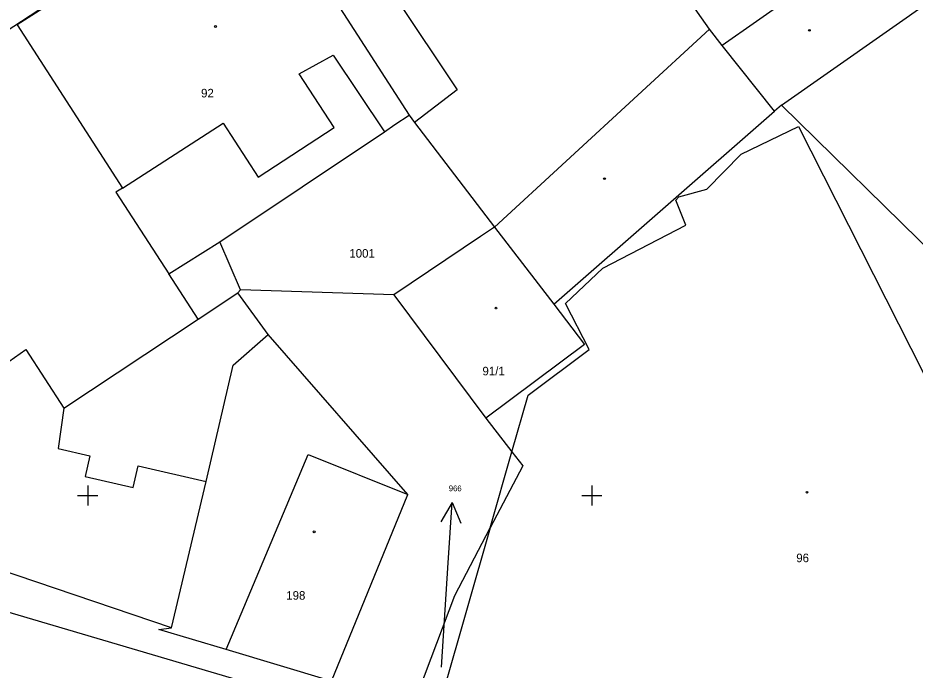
# Model space of a CAD drawing. Extents: x -711081 to -709338, y -1025122 to -1024092.
# Drawn here: x -710928.46 to -710883.97, y -1025058.66 to -1025026.31 of the extents above; entities that cross this region are included whole.
import ezdxf

# ---------------------------------------------------------------- set-up
doc = ezdxf.new("R2010")
doc.units = 0
for name, color, linetype in [('Z_budova', 7, 'Continuous'), ('Z_hektometricka_sit', 7, 'Continuous'), ('Z_katastr_cisla_pozemkova', 7, 'Continuous'), ('Z_katastr_cisla_stavebni', 7, 'Continuous'), ('Z_katastr_hranice', 7, 'Continuous'), ('Z_katastr_parcelni_cislo_odkaz', 7, 'Continuous'), ('Z_katastr_vnitrni_kresba', 7, 'Continuous'), ('Z_katastr_znacky_budov', 7, 'Continuous')]:
    doc.layers.add(name, color=color, linetype=linetype)

msp = doc.modelspace()

# ---------------------------------------------------------------- linework, layer by layer
at = {"layer": 'Z_budova'}
msp.add_line((-710927.04, -1025025.68), (-710932.51, -1025029.22), dxfattribs=at)
at = {"layer": 'Z_hektometricka_sit'}
for p, q in [((-710925, -1025049.5), (-710925, -1025050.5)), ((-710900, -1025049.5), (-710900, -1025050.5)), ((-710925.5, -1025050), (-710924.5, -1025050)), ((-710900.5, -1025050), (-710899.5, -1025050))]:
    msp.add_line(p, q, dxfattribs=at)
at = {"layer": 'Z_katastr_hranice'}
for p, q in [((-710916.8, -1025019.12), (-710909.06, -1025031.13)), ((-710894.17, -1025026.86), (-710896.96, -1025022.89)), ((-710924.94, -1025024.37), (-710928.49, -1025026.65)), ((-710890.6, -1025030.64), (-710882.41, -1025024.89)), ((-710928.49, -1025026.65), (-710923.28, -1025034.76)), ((-710893.53, -1025027.67), (-710894.17, -1025026.86)), ((-710890.94, -1025030.94), (-710893.53, -1025027.67)), ((-710890.6, -1025030.64), (-710890.94, -1025030.94)), ((-710878.07, -1025042.94), (-710890.6, -1025030.64)), ((-710901.89, -1025040.51), (-710890.94, -1025030.94)), ((-710909.77, -1025031.6), (-710909.06, -1025031.13)), ((-710909.06, -1025031.13), (-710908.79, -1025031.49)), ((-710908.79, -1025031.49), (-710904.82, -1025036.68)), ((-710918.45, -1025037.41), (-710910.28, -1025031.95)), ((-710910.28, -1025031.95), (-710909.77, -1025031.6)), ((-710923.28, -1025034.76), (-710923.6, -1025034.95)), ((-710923.6, -1025034.95), (-710920.98, -1025039)), ((-710904.82, -1025036.68), (-710905.52, -1025037.15)), ((-710904.82, -1025036.68), (-710901.89, -1025040.51)), ((-710905.52, -1025037.15), (-710909.82, -1025040.05)), ((-710920.98, -1025039), (-710918.45, -1025037.41)), ((-710917.42, -1025039.79), (-710918.45, -1025037.41)), ((-710919.53, -1025041.25), (-710917.56, -1025039.94)), ((-710917.56, -1025039.94), (-710917.42, -1025039.79)), ((-710916.05, -1025042.01), (-710917.56, -1025039.94)), ((-710909.82, -1025040.05), (-710917.42, -1025039.79)), ((-710901.89, -1025040.51), (-710900.36, -1025042.51)), ((-710926.18, -1025045.67), (-710919.53, -1025041.25)), ((-710917.78, -1025043.53), (-710916.05, -1025042.01)), ((-710909.12, -1025049.95), (-710916.05, -1025042.01)), ((-710900.36, -1025042.51), (-710905.26, -1025046.16)), ((-710934.04, -1025046.92), (-710928.06, -1025042.76)), ((-710928.06, -1025042.76), (-710926.18, -1025045.67)), ((-710919.12, -1025049.3), (-710917.78, -1025043.53)), ((-710905.26, -1025046.16), (-710903.96, -1025047.84)), ((-710903.96, -1025047.84), (-710903.43, -1025048.53)), ((-710903.43, -1025048.53), (-710905.04, -1025051.6)), ((-710920.84, -1025056.56), (-710919.12, -1025049.3)), ((-710920.84, -1025056.56), (-710940.33, -1025049.98)), ((-710912.91, -1025059.21), (-710909.12, -1025049.95)), ((-710905.04, -1025051.6), (-710907.66, -1025060.76)), ((-710906.79, -1025054.96), (-710905.04, -1025051.6)), ((-710908.85, -1025060.42), (-710906.79, -1025054.96)), ((-710921.47, -1025056.64), (-710920.84, -1025056.56)), ((-710918.14, -1025057.64), (-710921.47, -1025056.64)), ((-710912.91, -1025059.21), (-710918.14, -1025057.64))]:
    msp.add_line(p, q, dxfattribs=at)
at = {"layer": 'Z_katastr_parcelni_cislo_odkaz'}
for p, q in [((-710906.921, -1025050.346), (-710907.49, -1025051.31)), ((-710907.13, -1025053.34), (-710906.921, -1025050.346)), ((-710906.921, -1025050.346), (-710906.491, -1025051.38)), ((-710907.45, -1025058.52), (-710907.13, -1025053.34))]:
    msp.add_line(p, q, dxfattribs=at)
at = {"layer": 'Z_katastr_vnitrni_kresba'}
for p, q in [((-710884.81, -1025021.55), (-710893.53, -1025027.67)), ((-710909.96, -1025024.95), (-710906.68, -1025029.88)), ((-710904.82, -1025036.68), (-710894.17, -1025026.86)), ((-710914.52, -1025029.08), (-710912.82, -1025028.15)), ((-710912.82, -1025028.15), (-710910.28, -1025031.95)), ((-710912.78, -1025031.74), (-710914.52, -1025029.08)), ((-710906.68, -1025029.88), (-710908.79, -1025031.49)), ((-710923.28, -1025034.76), (-710918.29, -1025031.52)), ((-710918.29, -1025031.52), (-710916.54, -1025034.2)), ((-710916.54, -1025034.2), (-710912.78, -1025031.74)), ((-710892.6, -1025033.07), (-710889.75, -1025031.69)), ((-710889.75, -1025031.69), (-710876.44, -1025058)), ((-710894.3, -1025034.81), (-710892.6, -1025033.07)), ((-710895.69, -1025035.19), (-710894.3, -1025034.81)), ((-710895.84, -1025035.35), (-710895.69, -1025035.19)), ((-710895.34, -1025036.58), (-710895.84, -1025035.35)), ((-710899.45, -1025038.72), (-710895.34, -1025036.58)), ((-710919.53, -1025041.25), (-710920.98, -1025039)), ((-710901.31, -1025040.47), (-710899.45, -1025038.72)), ((-710909.82, -1025040.05), (-710905.26, -1025046.16)), ((-710900.14, -1025042.76), (-710901.31, -1025040.47)), ((-710903.15, -1025045.02), (-710900.14, -1025042.76)), ((-710903.96, -1025047.84), (-710903.15, -1025045.02)), ((-710926.18, -1025045.67), (-710926.47, -1025047.66)), ((-710926.47, -1025047.66), (-710924.89, -1025048.03)), ((-710918.14, -1025057.64), (-710914.06, -1025047.97)), ((-710914.06, -1025047.97), (-710909.12, -1025049.95)), ((-710905.04, -1025051.6), (-710903.96, -1025047.84)), ((-710924.89, -1025048.03), (-710925.13, -1025049.05)), ((-710922.74, -1025049.6), (-710922.49, -1025048.52)), ((-710922.49, -1025048.52), (-710919.12, -1025049.3)), ((-710925.13, -1025049.05), (-710922.74, -1025049.6)), ((-710948.24, -1025050.1), (-710921.8, -1025057.89)), ((-710921.8, -1025057.89), (-710909.53, -1025061.5))]:
    msp.add_line(p, q, dxfattribs=at)
at = {"layer": 'Z_katastr_znacky_budov'}
for centre in [(-710918.662, -1025026.73), (-710889.212, -1025026.92), (-710899.372, -1025034.28), (-710904.752, -1025040.7), (-710889.332, -1025049.84), (-710913.772, -1025051.8)]:
    msp.add_circle(centre, 0.0437, dxfattribs=at)

# ---------------------------------------------------------------- texts
at = {"layer": 'Z_katastr_cisla_pozemkova'}
for s, height, p in [('1001', 0.425, (-710912.026, -1025038.2)), ('966', 0.285, (-710907.094, -1025049.789))]:
    msp.add_text(s, height=height, dxfattribs=at).set_placement(p)
at = {"layer": 'Z_katastr_cisla_stavebni'}
for s, p in [('92', (-710919.378, -1025030.25)), ('91/1', (-710905.425, -1025044.039)), ('96', (-710889.863, -1025053.309)), ('198', (-710915.154, -1025055.169))]:
    msp.add_text(s, height=0.425, dxfattribs=at).set_placement(p)

doc.saveas('drawing.dxf')
